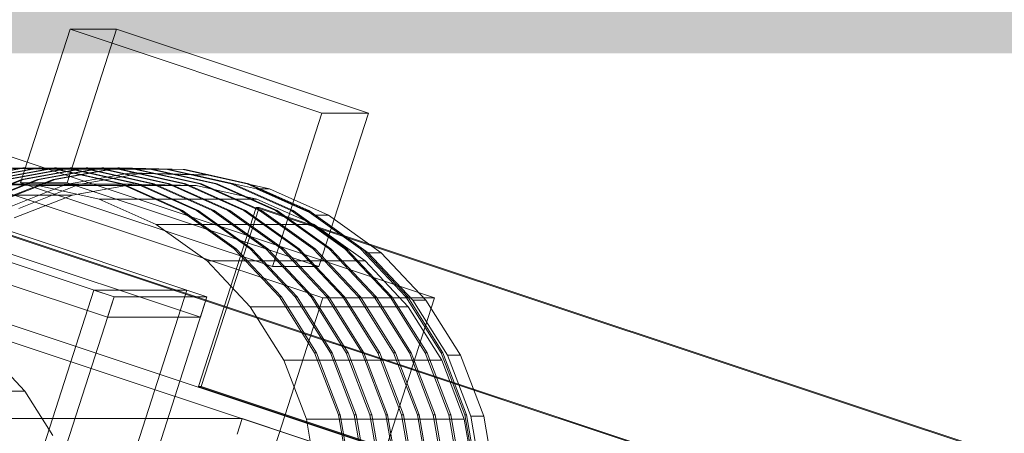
# Model space of a CAD drawing. Header units: millimetres. Extents: x -4395 to 65662, y -65530 to 6847.
# Tile 812 of 1034: x 20060 to 20243, y 2493 to 2570. Entities that reach past the tile are written whole.
import ezdxf

# ---------------------------------------------------------------- set-up
doc = ezdxf.new("R2010")
doc.units = ezdxf.units.MM
doc.layers.add('COTAS_P', color=1, linetype='Continuous', lineweight=0)
doc.layers.add('lateral_C07', color=7, linetype='Continuous', lineweight=0)
doc.dimstyles.new('R19_100', dxfattribs={"dimtxt": 250, "dimasz": 150, "dimexe": 150, "dimexo": 80, "dimgap": 100, "dimtad": 1, "dimtih": 1, "dimtoh": 1, "dimdsep": 46, "dimcen": 0.09, "dimadec": 0, "dimazin": 0, "dimtfac": 1, "dimtdec": 4, "dimtofl": 0, "dimtmove": 0, "dimatfit": 3, "dimfxl": 1, "dimtolj": 1, "dimtzin": 0, "dimarcsym": 0})

# ---------------------------------------------------------------- blocks, each defined once
blk = doc.blocks.new('DIM_R33_4')
at = {"layer": 'COTAS_P'}
for p, q in [((15248.37, 1279.09), (24311.82, 4109.09)), ((24311.82, 4109.09), (24155.23, 4107.34)), ((24311.82, 4109.09), (24182.05, 4021.43)), ((24580.07, 3250), (24311.82, 4109.09)), ((15248.37, 1279.09), (15378.14, 1366.76)), ((15248.37, 1279.09), (15404.97, 1280.85)), ((15516.62, 420), (15248.37, 1279.09))]:
    blk.add_line(p, q, dxfattribs=at)
blk.add_text('9495 P', height=250, rotation=17.3406, dxfattribs=at).set_placement((19750.29, 2789.55))
blk = doc.blocks.new('DIM_R33_19')
at = {"layer": 'COTAS_P'}
for p, q in [((19990.49, 2470.28), (20390.49, 2470.28)), ((20390.49, 2470.28), (20345.49, 2320.28)), ((20390.49, 0), (20390.49, 2470.28)), ((20390.49, 2470.28), (20435.49, 2320.28)), ((20390.49, 0), (20345.49, 150)), ((20390.49, 0), (20435.49, 150)), ((19990.49, 0), (20390.49, 0))]:
    blk.add_line(p, q, dxfattribs=at)
blk.add_text('2470.28 P', height=250, rotation=90, dxfattribs=at).set_placement((20290.49, 1235.14))

msp = doc.modelspace()

# ---------------------------------------------------------------- linework, layer by layer
at = {"layer": 'lateral_C07'}
for p, q in [((20060.389, 2539.83), (20069.579, 2568.342)), ((20069.023, 2539.83), (20078.214, 2568.342)), ((20078.214, 2568.342), (20069.579, 2568.342)), ((20069.579, 2568.342), (20116.386, 2552.792)), ((20125.02, 2552.792), (20078.214, 2568.342)), ((19994.869, 2558.923), (20116.566, 2518.492)), ((20137.288, 2518.492), (20015.591, 2558.923)), ((20107.196, 2524.28), (20116.386, 2552.792)), ((20125.02, 2552.792), (20115.83, 2524.28)), ((20116.386, 2552.792), (20125.02, 2552.792)), ((20002.87, 2543.545), (20077.761, 2518.664)), ((20095.029, 2518.664), (20020.139, 2543.545)), ((20048.844, 2540.453), (20060.824, 2542.598)), ((20061.169, 2542.598), (20049.189, 2540.453)), ((20051.78, 2540.453), (20063.759, 2542.598)), ((20064.105, 2542.598), (20052.125, 2540.453)), ((20054.715, 2540.453), (20066.695, 2542.598)), ((20054.952, 2542.598), (20067.114, 2542.33)), ((20067.04, 2542.598), (20055.06, 2540.453)), ((20067.459, 2542.33), (20055.298, 2542.598)), ((20057.651, 2540.453), (20069.63, 2542.598)), ((20057.888, 2542.598), (20070.05, 2542.33)), ((20069.976, 2542.598), (20057.996, 2540.453)), ((20070.395, 2542.33), (20058.233, 2542.598)), ((20060.586, 2540.453), (20072.566, 2542.598)), ((20060.824, 2542.598), (20072.985, 2542.33)), ((20061.169, 2542.598), (20060.824, 2542.598)), ((20072.911, 2542.598), (20060.932, 2540.453)), ((20073.331, 2542.33), (20061.169, 2542.598)), ((20063.522, 2540.453), (20075.502, 2542.598)), ((20063.759, 2542.598), (20075.921, 2542.33)), ((20064.105, 2542.598), (20063.759, 2542.598)), ((20075.847, 2542.598), (20063.867, 2540.453)), ((20076.266, 2542.33), (20064.105, 2542.598)), ((20066.458, 2540.453), (20078.437, 2542.598)), ((20066.695, 2542.598), (20078.857, 2542.33)), ((20067.04, 2542.598), (20066.695, 2542.598)), ((20078.783, 2542.598), (20066.803, 2540.453)), ((20079.202, 2542.33), (20067.04, 2542.598)), ((20067.114, 2542.33), (20078.991, 2539.658)), ((20067.459, 2542.33), (20067.114, 2542.33)), ((20079.336, 2539.658), (20067.459, 2542.33)), ((20068.795, 2539.49), (20080.585, 2541.601)), ((20069.63, 2542.598), (20081.792, 2542.33)), ((20069.976, 2542.598), (20069.63, 2542.598)), ((20082.137, 2542.33), (20069.976, 2542.598)), ((20070.05, 2542.33), (20081.926, 2539.658)), ((20070.395, 2542.33), (20070.05, 2542.33)), ((20082.272, 2539.658), (20070.395, 2542.33)), ((20083.002, 2541.601), (20071.213, 2539.49)), ((20072.566, 2542.598), (20084.728, 2542.33)), ((20072.911, 2542.598), (20072.566, 2542.598)), ((20085.073, 2542.33), (20072.911, 2542.598)), ((20072.985, 2542.33), (20084.862, 2539.658)), ((20073.331, 2542.33), (20072.985, 2542.33)), ((20085.207, 2539.658), (20073.331, 2542.33)), ((20075.502, 2542.598), (20087.663, 2542.33)), ((20075.847, 2542.598), (20075.502, 2542.598)), ((20088.009, 2542.33), (20075.847, 2542.598)), ((20075.921, 2542.33), (20087.797, 2539.658)), ((20076.266, 2542.33), (20075.921, 2542.33)), ((20088.143, 2539.658), (20076.266, 2542.33)), ((20078.437, 2542.598), (20090.599, 2542.33)), ((20078.783, 2542.598), (20078.437, 2542.598)), ((20090.944, 2542.33), (20078.783, 2542.598)), ((20078.857, 2542.33), (20090.733, 2539.658)), ((20079.202, 2542.33), (20078.857, 2542.33)), ((20091.078, 2539.658), (20079.202, 2542.33)), ((20080.585, 2541.601), (20092.553, 2541.337)), ((20083.002, 2541.601), (20080.585, 2541.601)), ((20081.792, 2542.33), (20093.669, 2539.658)), ((20082.137, 2542.33), (20081.792, 2542.33)), ((20094.014, 2539.658), (20082.137, 2542.33)), ((20094.971, 2541.337), (20083.002, 2541.601)), ((20084.728, 2542.33), (20096.604, 2539.658)), ((20085.073, 2542.33), (20084.728, 2542.33)), ((20096.95, 2539.658), (20085.073, 2542.33)), ((20087.663, 2542.33), (20099.54, 2539.658)), ((20088.009, 2542.33), (20087.663, 2542.33)), ((20099.885, 2539.658), (20088.009, 2542.33)), ((20090.599, 2542.33), (20102.475, 2539.658)), ((20090.944, 2542.33), (20090.599, 2542.33)), ((20102.821, 2539.658), (20090.944, 2542.33)), ((20049.249, 2535.976), (20060.586, 2540.453)), ((20060.932, 2540.453), (20049.595, 2535.976)), ((20052.185, 2535.976), (20063.522, 2540.453)), ((20063.867, 2540.453), (20052.53, 2535.976)), ((20055.12, 2535.976), (20066.458, 2540.453)), ((20066.803, 2540.453), (20055.466, 2535.976)), ((20107.196, 2524.28), (20060.389, 2539.83)), ((20060.389, 2539.83), (20069.023, 2539.83)), ((20060.932, 2540.453), (20060.586, 2540.453)), ((20063.867, 2540.453), (20063.522, 2540.453)), ((20066.803, 2540.453), (20066.458, 2540.453)), ((20069.023, 2539.83), (20115.83, 2524.28)), ((20092.553, 2541.337), (20104.241, 2538.708)), ((20094.971, 2541.337), (20092.553, 2541.337)), ((20106.659, 2538.708), (20094.971, 2541.337)), ((20076.535, 2514.862), (20001.645, 2539.743)), ((20018.913, 2539.743), (20093.804, 2514.862)), ((20052.07, 2539.607), (20063.652, 2539.352)), ((20081.426, 2539.607), (20052.07, 2539.607)), ((20057.638, 2535.084), (20068.795, 2539.49)), ((20071.213, 2539.49), (20060.055, 2535.084)), ((20063.652, 2539.352), (20074.963, 2536.807)), ((20093.008, 2539.352), (20063.652, 2539.352)), ((20071.213, 2539.49), (20068.795, 2539.49)), ((20081.426, 2539.607), (20070.017, 2537.564)), ((20078.991, 2539.658), (20090.125, 2534.685)), ((20079.336, 2539.658), (20078.991, 2539.658)), ((20090.471, 2534.685), (20079.336, 2539.658)), ((20093.008, 2539.352), (20081.426, 2539.607)), ((20081.926, 2539.658), (20093.061, 2534.685)), ((20082.272, 2539.658), (20081.926, 2539.658)), ((20093.406, 2534.685), (20082.272, 2539.658)), ((20084.862, 2539.658), (20095.997, 2534.685)), ((20085.207, 2539.658), (20084.862, 2539.658)), ((20096.342, 2534.685), (20085.207, 2539.658)), ((20087.797, 2539.658), (20098.932, 2534.685)), ((20088.143, 2539.658), (20087.797, 2539.658)), ((20099.278, 2534.685), (20088.143, 2539.658)), ((20090.733, 2539.658), (20101.868, 2534.685)), ((20091.078, 2539.658), (20090.733, 2539.658)), ((20102.213, 2534.685), (20091.078, 2539.658)), ((20104.319, 2536.807), (20093.008, 2539.352)), ((20093.669, 2539.658), (20104.803, 2534.685)), ((20094.014, 2539.658), (20093.669, 2539.658)), ((20105.149, 2534.685), (20094.014, 2539.658)), ((20096.604, 2539.658), (20107.739, 2534.685)), ((20096.95, 2539.658), (20096.604, 2539.658)), ((20108.084, 2534.685), (20096.95, 2539.658)), ((20099.54, 2539.658), (20110.675, 2534.685)), ((20099.885, 2539.658), (20099.54, 2539.658)), ((20111.02, 2534.685), (20099.885, 2539.658)), ((20102.475, 2539.658), (20113.61, 2534.685)), ((20102.821, 2539.658), (20102.475, 2539.658)), ((20113.956, 2534.685), (20102.821, 2539.658)), ((20104.241, 2538.708), (20115.199, 2533.814)), ((20106.659, 2538.708), (20104.241, 2538.708)), ((20117.617, 2533.814), (20106.659, 2538.708)), ((20070.017, 2537.564), (20040.661, 2537.564)), ((20070.017, 2537.564), (20059.219, 2533.3)), ((20074.963, 2536.807), (20085.568, 2532.071)), ((20104.319, 2536.807), (20074.963, 2536.807)), ((20114.924, 2532.071), (20104.319, 2536.807)), ((20042.533, 2535.254), (26489.775, 393.296)), ((26490.293, 393.296), (20043.051, 2535.254)), ((20090.125, 2534.685), (20100.091, 2527.602)), ((20090.471, 2534.685), (20090.125, 2534.685)), ((20100.436, 2527.602), (20090.471, 2534.685)), ((20093.061, 2534.685), (20103.026, 2527.602)), ((20093.406, 2534.685), (20093.061, 2534.685)), ((20103.372, 2527.602), (20093.406, 2534.685)), ((20093.459, 2501.989), (20104.181, 2535.254)), ((20093.977, 2501.989), (20104.699, 2535.254)), ((20095.997, 2534.685), (20105.962, 2527.602)), ((20096.342, 2534.685), (20095.997, 2534.685)), ((20106.307, 2527.602), (20096.342, 2534.685)), ((20098.932, 2534.685), (20108.898, 2527.602)), ((20099.278, 2534.685), (20098.932, 2534.685)), ((20109.243, 2527.602), (20099.278, 2534.685)), ((20101.868, 2534.685), (20111.833, 2527.602)), ((20102.213, 2534.685), (20101.868, 2534.685)), ((20112.179, 2527.602), (20102.213, 2534.685)), ((20104.699, 2535.254), (20104.181, 2535.254)), ((20104.181, 2535.254), (26551.422, 393.296)), ((26551.94, 393.296), (20104.699, 2535.254)), ((20104.803, 2534.685), (20114.769, 2527.602)), ((20105.149, 2534.685), (20104.803, 2534.685)), ((20115.114, 2527.602), (20105.149, 2534.685)), ((20107.739, 2534.685), (20117.704, 2527.602)), ((20108.084, 2534.685), (20107.739, 2534.685)), ((20118.05, 2527.602), (20108.084, 2534.685)), ((20110.675, 2534.685), (20120.64, 2527.602)), ((20111.02, 2534.685), (20110.675, 2534.685)), ((20120.985, 2527.602), (20111.02, 2534.685)), ((20113.61, 2534.685), (20123.576, 2527.602)), ((20113.956, 2534.685), (20113.61, 2534.685)), ((20123.921, 2527.602), (20113.956, 2534.685)), ((20115.199, 2533.814), (20125.006, 2526.843)), ((20117.617, 2533.814), (20115.199, 2533.814)), ((20127.424, 2526.843), (20117.617, 2533.814)), ((20085.568, 2532.071), (20095.059, 2525.325)), ((20114.924, 2532.071), (20085.568, 2532.071)), ((20124.415, 2525.325), (20114.924, 2532.071)), ((20100.091, 2527.602), (20108.503, 2518.682)), ((20100.436, 2527.602), (20100.091, 2527.602)), ((20108.849, 2518.682), (20100.436, 2527.602)), ((20103.026, 2527.602), (20111.439, 2518.682)), ((20103.372, 2527.602), (20103.026, 2527.602)), ((20111.784, 2518.682), (20103.372, 2527.602)), ((20105.962, 2527.602), (20114.375, 2518.682)), ((20106.307, 2527.602), (20105.962, 2527.602)), ((20114.72, 2518.682), (20106.307, 2527.602)), ((20108.898, 2527.602), (20117.31, 2518.682)), ((20109.243, 2527.602), (20108.898, 2527.602)), ((20117.656, 2518.682), (20109.243, 2527.602)), ((20111.833, 2527.602), (20120.246, 2518.682)), ((20112.179, 2527.602), (20111.833, 2527.602)), ((20120.591, 2518.682), (20112.179, 2527.602)), ((20114.769, 2527.602), (20123.182, 2518.682)), ((20115.114, 2527.602), (20114.769, 2527.602)), ((20123.527, 2518.682), (20115.114, 2527.602)), ((20117.704, 2527.602), (20126.117, 2518.682)), ((20118.05, 2527.602), (20117.704, 2527.602)), ((20126.462, 2518.682), (20118.05, 2527.602)), ((20120.64, 2527.602), (20129.053, 2518.682)), ((20120.985, 2527.602), (20120.64, 2527.602)), ((20129.398, 2518.682), (20120.985, 2527.602)), ((20123.576, 2527.602), (20131.988, 2518.682)), ((20123.921, 2527.602), (20123.576, 2527.602)), ((20132.334, 2518.682), (20123.921, 2527.602)), ((20095.059, 2525.325), (20103.071, 2516.829)), ((20124.415, 2525.325), (20095.059, 2525.325)), ((20132.427, 2516.829), (20124.415, 2525.325)), ((20125.006, 2526.843), (20133.286, 2518.064)), ((20127.424, 2526.843), (20125.006, 2526.843)), ((20135.703, 2518.064), (20127.424, 2526.843)), ((20115.83, 2524.28), (20107.196, 2524.28)), ((26596.523, 341.372), (20036.946, 2520.65)), ((20051.96, 2451.479), (20074.016, 2519.908)), ((20069.228, 2451.479), (20091.285, 2519.908)), ((20091.285, 2519.908), (20074.016, 2519.908)), ((20074.016, 2519.908), (20077.761, 2518.664)), ((20095.029, 2518.664), (20091.285, 2519.908)), ((20055.705, 2450.235), (20077.761, 2518.664)), ((20095.029, 2518.664), (20072.973, 2450.235)), ((20076.535, 2514.862), (20077.761, 2518.664)), ((20077.761, 2518.664), (20095.029, 2518.664)), ((20082.869, 2413.947), (20116.566, 2518.492)), ((20095.029, 2518.664), (20093.804, 2514.862)), ((20137.288, 2518.492), (20103.591, 2413.947)), ((20108.503, 2518.682), (20115.04, 2508.266)), ((20108.849, 2518.682), (20108.503, 2518.682)), ((20115.386, 2508.266), (20108.849, 2518.682)), ((20111.439, 2518.682), (20117.976, 2508.266)), ((20111.784, 2518.682), (20111.439, 2518.682)), ((20118.321, 2508.266), (20111.784, 2518.682)), ((20114.375, 2518.682), (20120.912, 2508.266)), ((20114.72, 2518.682), (20114.375, 2518.682)), ((20121.257, 2508.266), (20114.72, 2518.682)), ((20116.566, 2518.492), (20137.288, 2518.492)), ((20117.31, 2518.682), (20123.847, 2508.266)), ((20117.656, 2518.682), (20117.31, 2518.682)), ((20124.193, 2508.266), (20117.656, 2518.682)), ((20120.246, 2518.682), (20126.783, 2508.266)), ((20120.591, 2518.682), (20120.246, 2518.682)), ((20127.128, 2508.266), (20120.591, 2518.682)), ((20123.182, 2518.682), (20129.718, 2508.266)), ((20123.527, 2518.682), (20123.182, 2518.682)), ((20130.064, 2508.266), (20123.527, 2518.682)), ((20126.117, 2518.682), (20132.654, 2508.266)), ((20126.462, 2518.682), (20126.117, 2518.682)), ((20132.999, 2508.266), (20126.462, 2518.682)), ((20129.053, 2518.682), (20135.59, 2508.266)), ((20129.398, 2518.682), (20129.053, 2518.682)), ((20135.935, 2508.266), (20129.398, 2518.682)), ((20131.988, 2518.682), (20138.525, 2508.266)), ((20132.334, 2518.682), (20131.988, 2518.682)), ((20138.871, 2508.266), (20132.334, 2518.682)), ((20133.286, 2518.064), (20139.719, 2507.814)), ((20135.703, 2518.064), (20133.286, 2518.064)), ((20142.136, 2507.814), (20135.703, 2518.064)), ((20036.027, 2517.799), (26595.604, 338.52)), ((20103.071, 2516.829), (20109.296, 2506.91)), ((20132.427, 2516.829), (20103.071, 2516.829)), ((20138.653, 2506.91), (20132.427, 2516.829)), ((20093.804, 2514.862), (20076.535, 2514.862)), ((20061.177, 2501.151), (20054.5, 2508.231)), ((20109.296, 2506.91), (20113.496, 2495.948)), ((20138.653, 2506.91), (20109.296, 2506.91)), ((20115.04, 2508.266), (20119.45, 2496.756)), ((20115.386, 2508.266), (20115.04, 2508.266)), ((20119.796, 2496.756), (20115.386, 2508.266)), ((20117.976, 2508.266), (20122.386, 2496.756)), ((20118.321, 2508.266), (20117.976, 2508.266)), ((20122.731, 2496.756), (20118.321, 2508.266)), ((20120.912, 2508.266), (20125.322, 2496.756)), ((20121.257, 2508.266), (20120.912, 2508.266)), ((20125.667, 2496.756), (20121.257, 2508.266)), ((20123.847, 2508.266), (20128.257, 2496.756)), ((20124.193, 2508.266), (20123.847, 2508.266)), ((20128.603, 2496.756), (20124.193, 2508.266)), ((20126.783, 2508.266), (20131.193, 2496.756)), ((20127.128, 2508.266), (20126.783, 2508.266)), ((20131.538, 2496.756), (20127.128, 2508.266)), ((20129.718, 2508.266), (20134.128, 2496.756)), ((20130.064, 2508.266), (20129.718, 2508.266)), ((20134.474, 2496.756), (20130.064, 2508.266)), ((20132.654, 2508.266), (20137.064, 2496.756)), ((20132.999, 2508.266), (20132.654, 2508.266)), ((20137.409, 2496.756), (20132.999, 2508.266)), ((20135.59, 2508.266), (20140, 2496.756)), ((20135.935, 2508.266), (20135.59, 2508.266)), ((20140.345, 2496.756), (20135.935, 2508.266)), ((20138.525, 2508.266), (20142.935, 2496.756)), ((20138.871, 2508.266), (20138.525, 2508.266)), ((20142.852, 2495.948), (20138.653, 2506.91)), ((20143.281, 2496.756), (20138.871, 2508.266)), ((20139.719, 2507.814), (20144.059, 2496.487)), ((20142.136, 2507.814), (20139.719, 2507.814)), ((20146.476, 2496.487), (20142.136, 2507.814)), ((26540.7, 360.032), (20093.459, 2501.989)), ((20093.459, 2501.989), (20093.977, 2501.989)), ((20093.977, 2501.989), (26541.218, 360.032)), ((20061.177, 2501.151), (19997.284, 2501.151)), ((20066.365, 2492.885), (20061.177, 2501.151)), ((20101.556, 2496.028), (20041.117, 2496.028)), ((20100.637, 2493.177), (20101.556, 2496.028)), ((26530.075, 360.291), (20101.556, 2496.028)), ((20113.496, 2495.948), (20115.509, 2484.365)), ((20142.852, 2495.948), (20113.496, 2495.948)), ((20119.45, 2496.756), (20121.564, 2484.594)), ((20119.796, 2496.756), (20119.45, 2496.756)), ((20121.909, 2484.594), (20119.796, 2496.756)), ((20122.386, 2496.756), (20124.499, 2484.594)), ((20122.731, 2496.756), (20122.386, 2496.756)), ((20124.845, 2484.594), (20122.731, 2496.756)), ((20125.322, 2496.756), (20127.435, 2484.594)), ((20125.667, 2496.756), (20125.322, 2496.756)), ((20127.78, 2484.594), (20125.667, 2496.756)), ((20128.257, 2496.756), (20130.371, 2484.594)), ((20128.603, 2496.756), (20128.257, 2496.756)), ((20130.716, 2484.594), (20128.603, 2496.756)), ((20131.193, 2496.756), (20133.306, 2484.594)), ((20131.538, 2496.756), (20131.193, 2496.756)), ((20133.652, 2484.594), (20131.538, 2496.756)), ((20134.128, 2496.756), (20136.242, 2484.594)), ((20134.474, 2496.756), (20134.128, 2496.756)), ((20136.587, 2484.594), (20134.474, 2496.756)), ((20137.064, 2496.756), (20139.177, 2484.594)), ((20137.409, 2496.756), (20137.064, 2496.756)), ((20139.523, 2484.594), (20137.409, 2496.756)), ((20140, 2496.756), (20142.113, 2484.594)), ((20140.345, 2496.756), (20140, 2496.756)), ((20142.458, 2484.594), (20140.345, 2496.756)), ((20144.865, 2484.365), (20142.852, 2495.948)), ((20142.935, 2496.756), (20145.049, 2484.594)), ((20143.281, 2496.756), (20142.935, 2496.756)), ((20145.394, 2484.594), (20143.281, 2496.756)), ((20144.059, 2496.487), (20146.139, 2484.517)), ((20146.476, 2496.487), (20144.059, 2496.487)), ((20148.556, 2484.517), (20146.476, 2496.487))]:
    msp.add_line(p, q, dxfattribs=at)

# ---------------------------------------------------------------- dimensions: what is measured, and where the dimension line sits
at = {"layer": 'COTAS_P'}
for p1, p2, distance, picture, middle in [((15516.618, 420), (24580.067, 3250), 900, 'DIM_R33_4', (19780.096, 2694.095)), ((19990.491, 0), (19990.491, 2470.278), -400, 'DIM_R33_19', (20390.491, 1235.139))]:
    dim = msp.add_aligned_dim(p1=p1, p2=p2, distance=distance, text='<> P', dimstyle='R19_100', dxfattribs=at)
    dim.commit()
    dim.dimension.update_dxf_attribs({"geometry": picture, "text_midpoint": middle})

doc.saveas('drawing.dxf')
